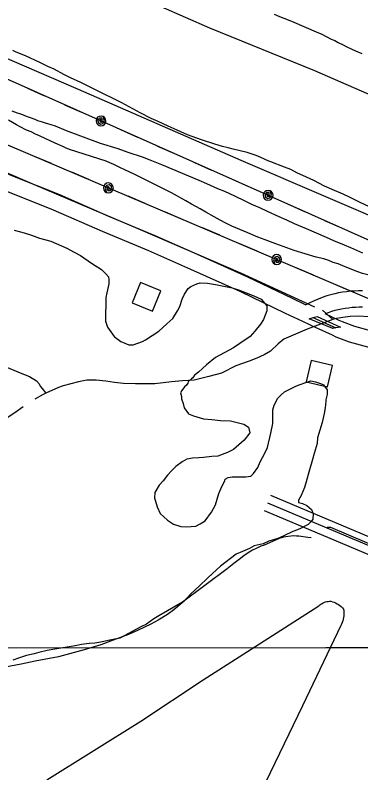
# Model space of a CAD drawing. Extents: x 3297735 to 3335592, y 670436 to 695807.
# Drawn here: x 3302681 to 3303312, y 684677 to 686062 of the extents above; entities that cross this region are included whole.
import ezdxf

# ---------------------------------------------------------------- set-up
doc = ezdxf.new("R2010")
doc.units = 0
for name, color, linetype in [('V-BLDG-OTLN', 7, 'Continuous'), ('V-BRDG-OTLN', 7, 'Continuous'), ('V-GRID-MAJR', 7, 'Continuous'), ('V-ROAD-CNTR', 7, 'Continuous'), ('V-SITE-VEGE', 7, 'Continuous'), ('V-TOPO-SHOR', 7, 'Continuous'), ('V-UTIL-LINE', 7, 'Continuous')]:
    doc.layers.add(name, color=color, linetype=linetype)

msp = doc.modelspace()

# ---------------------------------------------------------------- linework, layer by layer
at = {"layer": 'V-BLDG-OTLN'}
for points in [[(3302946.7, 685558.1), (3302909.6, 685573.1), (3302894.6, 685536.1), (3302931.7, 685521)], [(3303260.5, 685421.6), (3303221.6, 685430.8), (3303212.3, 685391.9), (3303251.2, 685382.7)]]:
    msp.add_lwpolyline(points, close=True, dxfattribs=at)
at = {"layer": 'V-BRDG-OTLN'}
msp.add_lwpolyline([(3303232.3, 685511.2), (3303275.1, 685492), (3303266.6, 685490.4), (3303261.3, 685489.4), (3303217.8, 685507.2), (3303225.5, 685509.3)], close=True, dxfattribs=at)
msp.add_lwpolyline([(3303225.5, 685509.3), (3303230.4, 685507), (3303266.6, 685490.4)], dxfattribs=at)
at = {"layer": 'V-GRID-MAJR'}
msp.add_lwpolyline([(3333388.2, 684936.3), (3332676.5, 684935.3), (3330154.9, 684931.8), (3328463.2, 684929.5), (3325367.2, 684925.5), (3322941.6, 684922.6), (3320771, 684920.2), (3318377.2, 684917.6), (3316653.7, 684915.8), (3314259.8, 684913.6), (3312823.6, 684912.3), (3310589.3, 684910.3), (3308642.2, 684908.8), (3305993.2, 684906.9), (3303248.2, 684905), (3301856.7, 684904.2)], dxfattribs=at)
at = {"layer": 'V-ROAD-CNTR'}
for points in [[(3303212.4, 685532.1), (3303187.4, 685544), (3303106.1, 685583.3), (3303013.8, 685624.8), (3302936.7, 685658.7), (3302852.3, 685694.4), (3302762.3, 685733.5), (3302676.4, 685767.8), (3302577, 685811.8)], [(3303365.1, 685444.1), (3303291.8, 685464.5), (3303267.3, 685473.6), (3303260.3, 685476.8), (3303224.1, 685493.4), (3303219, 685495.8), (3303206.1, 685501.9), (3303174.5, 685516.9), (3303093.4, 685556.1), (3303001.6, 685597.4), (3302924.8, 685631.1), (3302840.5, 685666.8), (3302750.7, 685705.8), (3302664.7, 685740.2), (3302564.9, 685784.4)], [(3303141.6, 685170.5), (3303902.1, 684849.6), (3303978, 684995), (3304141.5, 685356), (3304255.8, 685589.7)], [(3303315.3, 685558.4), (3303308, 685558.2), (3303300.7, 685557.8), (3303293.4, 685557.3), (3303286.2, 685556.5), (3303278.9, 685555.5), (3303271.7, 685554.2), (3303264.6, 685552.8), (3303257.5, 685551.1), (3303250, 685549.1), (3303241.8, 685546.1), (3303234.2, 685543.1), (3303226.8, 685539.7), (3303219.4, 685536.2), (3303212.1, 685532.4), (3303212, 685532.3)], [(3303135.8, 685156.7), (3303909, 684830.4), (3303991.5, 684988.4), (3304155.1, 685349.6), (3304248.9, 685541.4)], [(3303315.4, 685528.4), (3303309, 685528.2), (3303302.6, 685527.9), (3303296.2, 685527.4), (3303289.9, 685526.7), (3303283.5, 685525.8), (3303277.2, 685524.7), (3303270.9, 685523.5), (3303264.7, 685522), (3303259, 685520.5), (3303252.7, 685518.2), (3303247, 685515.9)], [(3303363.4, 685475.7), (3303301.1, 685493), (3303278.8, 685501.3), (3303272.8, 685504.1), (3303247, 685515.9)], [(3303147.4, 685184.3), (3303895.2, 684868.8), (3303964.5, 685001.6), (3304036.8, 685161.1)]]:
    msp.add_lwpolyline(points, dxfattribs=at)
at = {"layer": 'V-SITE-VEGE'}
for p, q in [((3303154.2, 686064), (3303163.8, 686060.1)), ((3303163.8, 686060.1), (3303179.3, 686053.9)), ((3303179.3, 686053.9), (3303189.9, 686049.3)), ((3303189.9, 686049.3), (3303231, 686032)), ((3303231, 686032), (3303240.9, 686027.3)), ((3303240.9, 686027.3), (3303257.9, 686018.7)), ((3303257.9, 686018.7), (3303264.6, 686015.8)), ((3303264.6, 686015.8), (3303271, 686012.5)), ((3303271, 686012.5), (3303279.8, 686007.9)), ((3303279.8, 686007.9), (3303285.8, 686005.3)), ((3303285.8, 686005.3), (3303296.1, 686000.3)), ((3303296.1, 686000.3), (3303302.8, 685997.4)), ((3302682.6, 685994.7), (3302676.6, 685997.6)), ((3302699.9, 685987.8), (3302682.6, 685994.7)), ((3302725.7, 685976), (3302699.9, 685987.8)), ((3303302.8, 685997.4), (3303314.1, 685992.4)), ((3302740.9, 685968.4), (3302725.7, 685976)), ((3302751.9, 685963.4), (3302740.9, 685968.4)), ((3302769.6, 685954), (3302751.9, 685963.4)), ((3302782, 685947.9), (3302769.6, 685954)), ((3302801.1, 685938.9), (3302782, 685947.9)), ((3302834, 685922.7), (3302801.1, 685938.9)), ((3302868.6, 685905.5), (3302834, 685922.7)), ((3302875.7, 685901.9), (3302868.6, 685905.5)), ((3302909.3, 685883.6), (3302875.7, 685901.9)), ((3302929.1, 685873.2), (3302909.3, 685883.6)), ((3302942.2, 685867.8), (3302929.1, 685873.2)), ((3302960.2, 685859.1), (3302942.2, 685867.8)), ((3302971.2, 685854.4), (3302960.2, 685859.1)), ((3302995.6, 685843.6), (3302971.2, 685854.4)), ((3303021.1, 685834.6), (3302995.6, 685843.6)), ((3303045.9, 685826.3), (3303021.1, 685834.6)), ((3303059.7, 685822.3), (3303045.9, 685826.3)), ((3303070, 685819.7), (3303059.7, 685822.3)), ((3303079.2, 685817.2), (3303070, 685819.7)), ((3303105, 685811), (3303079.2, 685817.2)), ((3303121, 685805.9), (3303105, 685811)), ((3303129.8, 685802.3), (3303121, 685805.9)), ((3303144.3, 685795.1), (3303129.8, 685802.3)), ((3303147.9, 685794.1), (3303144.3, 685795.1)), ((3303172.6, 685784.3), (3303147.9, 685794.1)), ((3303184.3, 685780), (3303172.6, 685784.3)), ((3303195.6, 685774.2), (3303184.3, 685780)), ((3303213.3, 685766.3), (3303195.6, 685774.2)), ((3303226.4, 685760.2), (3303213.3, 685766.3)), ((3303246.2, 685749.8), (3303226.4, 685760.2)), ((3303259.7, 685743.7), (3303246.2, 685749.8)), ((3303280.2, 685735), (3303259.7, 685743.7)), ((3303291.9, 685729.6), (3303280.2, 685735)), ((3303310.9, 685719.9), (3303291.9, 685729.6)), ((3303327.9, 685711.7), (3303310.9, 685719.9)), ((3302678.9, 685669.1), (3302697.3, 685664)), ((3302697.3, 685664), (3302710.8, 685659.8)), ((3302710.8, 685659.8), (3302725.2, 685654.7)), ((3302725.2, 685654.7), (3302745.9, 685648.7)), ((3302745.9, 685648.7), (3302775.3, 685636.2)), ((3302775.3, 685636.2), (3302787.3, 685629.6)), ((3302787.3, 685629.6), (3302800, 685623)), ((3302800, 685623), (3302820.6, 685609)), ((3302820.6, 685609), (3302838.8, 685597.4)), ((3302838.8, 685597.4), (3302846.7, 685589.3)), ((3302846.7, 685589.3), (3302851.4, 685583.6)), ((3302851.4, 685583.6), (3302852.1, 685578.8)), ((3302852, 685570.8), (3302848.5, 685554.8)), ((3302852.1, 685578.8), (3302852, 685570.8)), ((3303001.7, 685565.8), (3303013, 685571.2)), ((3303013, 685571.2), (3303018.7, 685572.7)), ((3303018.7, 685572.7), (3303032.3, 685572.4)), ((3303032.3, 685572.4), (3303046.7, 685569.8)), ((3303046.7, 685569.8), (3303077, 685563.7)), ((3302848.5, 685554.8), (3302846.7, 685546)), ((3302990.3, 685552.3), (3302996.9, 685562.6)), ((3302996.9, 685562.6), (3303001.7, 685565.8)), ((3303077, 685563.7), (3303089, 685560.2)), ((3303089, 685560.2), (3303116.9, 685549.3)), ((3302846.7, 685546), (3302846, 685502.7)), ((3302981.9, 685529.2), (3302986.1, 685542.8)), ((3302986.1, 685542.8), (3302990.3, 685552.3)), ((3303116.9, 685549.3), (3303130.4, 685542.7)), ((3303130.4, 685542.7), (3303140.6, 685530.5)), ((3302977.7, 685521.3), (3302981.9, 685529.2)), ((3303140.6, 685530.5), (3303140.4, 685521.7)), ((3302968.7, 685507.8), (3302977.7, 685521.3)), ((3303140.4, 685521.7), (3303134.5, 685505.8)), ((3302846, 685502.7), (3302849.8, 685491.5)), ((3302958.1, 685497.6), (3302968.7, 685507.8)), ((3303134.5, 685505.8), (3303128.8, 685497)), ((3302849.8, 685491.5), (3302861.5, 685474.4)), ((3302943.4, 685484.2), (3302958.1, 685497.6)), ((3303128.8, 685497), (3303118.9, 685484.4)), ((3302861.5, 685474.4), (3302874.2, 685465.4)), ((3302919.1, 685468.6), (3302943.4, 685484.2)), ((3303110, 685474.9), (3303091.3, 685461.6)), ((3303118.9, 685484.4), (3303110, 685474.9)), ((3302874.2, 685465.4), (3302888.5, 685459.5)), ((3302888.5, 685459.5), (3302896.5, 685459.4)), ((3302896.5, 685459.4), (3302913.4, 685465.5)), ((3302913.4, 685465.5), (3302919.1, 685468.6)), ((3303091.3, 685461.6), (3303079.9, 685453.8)), ((3303079.9, 685453.8), (3303046.8, 685436)), ((3303046.8, 685436), (3303030.5, 685422.6)), ((3303030.5, 685422.6), (3303015.8, 685409.2)), ((3303008.5, 685403.8), (3303005.3, 685399)), ((3303010.2, 685405.3), (3303008.5, 685403.8)), ((3303015.8, 685409.2), (3303010.2, 685405.3)), ((3302996.3, 685389.5), (3302993, 685384.8)), ((3302997.1, 685391.9), (3302996.3, 685389.5)), ((3303002.8, 685397.5), (3302997.1, 685391.9)), ((3303005.3, 685399), (3303002.8, 685397.5)), ((3303199.8, 685386), (3303213.5, 685391.4)), ((3303213.5, 685391.4), (3303220.7, 685393.7)), ((3303220.7, 685393.7), (3303229.5, 685391.9)), ((3303229.5, 685391.9), (3303236.7, 685389.4)), ((3303236.7, 685389.4), (3303244.7, 685386)), ((3302985.6, 685376.1), (3302983.1, 685371.3)), ((3302990.5, 685382.4), (3302985.6, 685376.1)), ((3302993, 685384.8), (3302990.5, 685382.4)), ((3303173.1, 685373.7), (3303192.5, 685382.9)), ((3303192.5, 685382.9), (3303199.8, 685386)), ((3303244.7, 685386), (3303246.2, 685383.6)), ((3303246.2, 685383.6), (3303250.9, 685377.1)), ((3303250.9, 685377.1), (3303250.8, 685368.3)), ((3302983.1, 685371.3), (3302984.6, 685364.9)), ((3302984.6, 685364.9), (3302984.6, 685360.9)), ((3302984.6, 685360.9), (3302987.6, 685352)), ((3303154.3, 685349.1), (3303160.9, 685361.9)), ((3303160.9, 685361.9), (3303166.6, 685368.2)), ((3303166.6, 685368.2), (3303173.1, 685373.7)), ((3303250.8, 685368.3), (3303248.2, 685358.7)), ((3302987.6, 685352), (3302989.9, 685344)), ((3303151.7, 685340.4), (3303154.3, 685349.1)), ((3303248.1, 685356.3), (3303247.1, 685344.3)), ((3303248.2, 685358.7), (3303248.1, 685356.3)), ((3302989.9, 685344), (3302997.7, 685333.4)), ((3302997.7, 685333.4), (3303006.4, 685329.3)), ((3303151.3, 685315.5), (3303151.7, 685340.4)), ((3303245.4, 685333.9), (3303241.9, 685317.2)), ((3303247.1, 685344.3), (3303245.4, 685333.9)), ((3303006.4, 685329.3), (3303024.8, 685324.1)), ((3303024.8, 685324.1), (3303040, 685323.1)), ((3303040, 685323.1), (3303056, 685321.2)), ((3303056, 685321.2), (3303074.4, 685320.1)), ((3303074.4, 685320.1), (3303098.4, 685314.1)), ((3303098.4, 685314.1), (3303107.1, 685309.1)), ((3303107.1, 685309.1), (3303109.3, 685298.6)), ((3303147.8, 685298), (3303151.3, 685315.5)), ((3303241.9, 685317.2), (3303233.4, 685289.3)), ((3303109.3, 685298.6), (3303099.5, 685285.2)), ((3303141.7, 685271.6), (3303147.8, 685298)), ((3303099.5, 685285.2), (3303079.9, 685267.9)), ((3303232.4, 685278.9), (3303227.3, 685260.5)), ((3303233.4, 685289.3), (3303232.4, 685278.9)), ((3303079.9, 685267.9), (3303068.6, 685262.5)), ((3303136.7, 685261.3), (3303141.7, 685271.6)), ((3302994.7, 685250.1), (3302985.8, 685245.5)), ((3303005.1, 685252.3), (3302994.7, 685250.1)), ((3303016.3, 685253), (3303005.1, 685252.3)), ((3303025.2, 685253.6), (3303016.3, 685253)), ((3303040.4, 685254.9), (3303025.2, 685253.6)), ((3303050.9, 685255.6), (3303040.4, 685254.9)), ((3303068.6, 685262.5), (3303050.9, 685255.6)), ((3303128.4, 685245.4), (3303136.7, 685261.3)), ((3303227.3, 685260.5), (3303223.9, 685249.4)), ((3302974.4, 685236.9), (3302966.2, 685229)), ((3302985.8, 685245.5), (3302974.4, 685236.9)), ((3303124.2, 685235.1), (3303128.4, 685245.4)), ((3303223.9, 685249.4), (3303218.7, 685231)), ((3302966.2, 685229), (3302958.9, 685221.1)), ((3303111.1, 685219.3), (3303116, 685224)), ((3303116, 685224), (3303124.2, 685235.1)), ((3303216.2, 685222.2), (3303212.7, 685208.7)), ((3303218.7, 685231), (3303216.2, 685222.2)), ((3302951.5, 685210.8), (3302944.2, 685202.9)), ((3302958.9, 685221.1), (3302951.5, 685210.8)), ((3303058.7, 685200.1), (3303063.7, 685210.5)), ((3303063.7, 685210.5), (3303064.6, 685213.7)), ((3303064.6, 685213.7), (3303070.2, 685216.8)), ((3303070.2, 685216.8), (3303077.5, 685218.2)), ((3303077.5, 685218.2), (3303102.3, 685217.8)), ((3303102.3, 685217.8), (3303106.3, 685218.5)), ((3303106.3, 685218.5), (3303111.1, 685219.3)), ((3303212.7, 685208.7), (3303209.3, 685198.3)), ((3302944.2, 685202.9), (3302935.9, 685189.4)), ((3303052.9, 685187.4), (3303058.7, 685200.1)), ((3303209.3, 685198.3), (3303203.5, 685184)), ((3302935.9, 685189.4), (3302935.7, 685179.8)), ((3303046.9, 685166.7), (3303052.9, 685187.4)), ((3303203.5, 685184), (3303198.5, 685175.3)), ((3302935.7, 685179.8), (3302940.3, 685162.9)), ((3303039.5, 685153.2), (3303046.9, 685166.7)), ((3303198.5, 685175.3), (3303198.5, 685171.3)), ((3303198.5, 685171.3), (3303205.6, 685169.5)), ((3303205.6, 685169.5), (3303213.6, 685165.4)), ((3302940.3, 685162.9), (3302945.7, 685150.8)), ((3303028, 685137.4), (3303039.5, 685153.2)), ((3303213.6, 685165.4), (3303222.3, 685158)), ((3303222.3, 685158), (3303225.4, 685150.8)), ((3302945.7, 685150.8), (3302959.1, 685138.5)), ((3303224.4, 685140.4), (3303221.9, 685136.4)), ((3303225.4, 685150.8), (3303224.4, 685140.4)), ((3302959.1, 685138.5), (3302970.2, 685131.1)), ((3302970.2, 685131.1), (3302983.7, 685126.9)), ((3302983.7, 685126.9), (3302994.1, 685126.7)), ((3302994.1, 685126.7), (3303011, 685128)), ((3303011, 685128), (3303019.1, 685131.9)), ((3303019.1, 685131.9), (3303028, 685137.4)), ((3303211.3, 685128.6), (3303203.2, 685123.9)), ((3303216.2, 685130.9), (3303211.3, 685128.6)), ((3303221.9, 685136.4), (3303216.2, 685130.9)), ((3303187.9, 685117.8), (3303171.8, 685110)), ((3303196.8, 685120.8), (3303187.9, 685117.8)), ((3303203.2, 685123.9), (3303196.8, 685120.8)), ((3303144.3, 685100.1), (3303133.8, 685095.4)), ((3303160.5, 685105.4), (3303144.3, 685100.1)), ((3303171.8, 685110), (3303160.5, 685105.4)), ((3303108.8, 685087.1), (3303095.9, 685081.7)), ((3303117.7, 685091.7), (3303108.8, 685087.1)), ((3303133.8, 685095.4), (3303117.7, 685091.7)), ((3303084.6, 685076.3), (3303056.2, 685054.3)), ((3303095.9, 685081.7), (3303084.6, 685076.3)), ((3303056.2, 685054.3), (3303033.4, 685033.9)), ((3303033.4, 685033.9), (3303017.1, 685018.1)), ((3303017.1, 685018.1), (3303001.6, 685004)), ((3303001.6, 685004), (3302989.4, 684990.6)), ((3302989.4, 684990.6), (3302970.7, 684974.9)), ((3302970.7, 684974.9), (3302959.3, 684966.2)), ((3302959.3, 684966.2), (3302942.3, 684956.1)), ((3302928.5, 684948.3), (3302905.9, 684937.5)), ((3302942.3, 684956.1), (3302928.5, 684948.3)), ((3302905.9, 684937.5), (3302888.1, 684929.8)), ((3302859.9, 684919.1), (3302837.3, 684910.6)), ((3302888.1, 684929.8), (3302859.9, 684919.1)), ((3302837.3, 684910.6), (3302806.7, 684901.6)), ((3302806.7, 684901.6), (3302760, 684888.7)), ((3302691.6, 684875.5), (3302649, 684867.4)), ((3302717.4, 684880.7), (3302691.6, 684875.5)), ((3302760, 684888.7), (3302717.4, 684880.7))]:
    msp.add_line(p, q, dxfattribs=at)
for points in [[(3302674.8, 685887.2), (3302684.7, 685884), (3302688.6, 685882.5), (3302694.3, 685880.7), (3302698.1, 685878.9), (3302716.6, 685872.4), (3302721.5, 685869.9), (3302730.4, 685867.3), (3302736, 685865.2), (3302746.3, 685862.3), (3302753.7, 685859.7), (3302774.3, 685851.5), (3302836.2, 685828.3), (3302868.4, 685818.2), (3302886.8, 685811.7), (3302913, 685803), (3302926.8, 685797.6), (3302948.4, 685789), (3303016.4, 685760.5), (3303030.5, 685754.4), (3303050.7, 685745.4), (3303063.4, 685740.3), (3303081.5, 685731.7), (3303100.2, 685723), (3303112.9, 685716.9), (3303127.1, 685710.8), (3303141.2, 685704), (3303162.5, 685693.9), (3303176.6, 685687.8), (3303190.8, 685681.3), (3303212.7, 685671.9), (3303249.2, 685656.1), (3303262.6, 685650), (3303281.7, 685642), (3303293.4, 685637.4), (3303315.3, 685627.6)], [(3303283.9, 685601.9), (3303270.8, 685607.3), (3303262, 685609.9), (3303253.8, 685613.5), (3303245, 685616.7), (3303230.5, 685620), (3303190.8, 685632), (3303170.6, 685639.2), (3303157.2, 685644.3), (3303137.4, 685651.5), (3303124.3, 685656.5), (3303105.9, 685664.1), (3303076.8, 685676.4), (3303065.5, 685682.1), (3303055.3, 685687.5), (3303044.7, 685693.2), (3303029.1, 685702.2), (3303018.9, 685708.3), (3303003.3, 685716.9), (3302992.7, 685723), (3302966.2, 685737.4), (3302950.6, 685745.3), (3302939.7, 685751), (3302924.1, 685758.6), (3302899.3, 685771.2), (3302881.3, 685779.5), (3302873.2, 685783.1), (3302861.1, 685789.2), (3302854.1, 685792), (3302847, 685795.3), (3302780.1, 685816.6), (3302772.6, 685819.9), (3302767.7, 685822.4), (3302753.9, 685828.5), (3302744.7, 685832.5), (3302736.9, 685836.4), (3302725.6, 685841.8), (3302718.2, 685844.7), (3302710, 685848.7), (3302701.9, 685852.3), (3302689.9, 685858), (3302683.5, 685862), (3302669, 685870.2)], [(3303381.8, 685593.2), (3303382.1, 685590.7), (3303380.3, 685585.7), (3303375, 685577.6), (3303371.8, 685575.1), (3303363.9, 685574.1), (3303361.5, 685574.8), (3303357.9, 685576.3), (3303355.1, 685577.7), (3303348, 685580.2), (3303333.8, 685584.2), (3303327.5, 685587.1), (3303315.4, 685590), (3303306.6, 685592.9), (3303283.9, 685601.9)]]:
    msp.add_lwpolyline(points, dxfattribs=at)
at = {"layer": 'V-TOPO-SHOR'}
msp.add_line((3303242.5, 685522.5), (3303260.9, 685505.8), dxfattribs=at)
for points in [[(3301853.5, 686333.4), (3302047, 686249.7), (3302290.3, 686144.8), (3302553.1, 686031.8), (3302796.3, 685927), (3303092.9, 685796.9), (3303398.3, 685665.8), (3303481.6, 685627.4)], [(3302502.9, 686271), (3302591.3, 686233.2), (3302740.7, 686168.4), (3302858.2, 686118), (3303035.9, 686038.9), (3303227.7, 685961.4), (3303492.9, 685845.4), (3303629.9, 685786)], [(3302395, 685886.6), (3302549.5, 685824.2), (3302711.1, 685754.6), (3302909.1, 685670.5), (3303092.8, 685591), (3303227.5, 685528.8)], [(3303327.1, 685510.8), (3303307.9, 685512.1), (3303292.8, 685511), (3303279.2, 685509.1), (3303264.5, 685507.1), (3303260.9, 685505.8), (3303214, 685488.2), (3303171.8, 685469.6), (3303161.1, 685461.1), (3303147.5, 685448.1), (3303136, 685440.8), (3303122.4, 685435.2), (3303108.5, 685429.5), (3303096.2, 685425.5), (3303083.9, 685420.7), (3303058, 685407.8), (3303034.6, 685401.4), (3303022.8, 685398.2), (3303007.6, 685394.6), (3302986.7, 685393.5), (3302966.6, 685391.6), (3302935.9, 685388.1), (3302919.6, 685388.2), (3302900.7, 685387.9), (3302879, 685388.4), (3302862.3, 685390.2), (3302846.3, 685392.7), (3302828.7, 685394.5), (3302811.6, 685394.6), (3302796.4, 685391.8), (3302768.9, 685384.7), (3302760.3, 685381.4), (3302736.8, 685370.7), (3302732, 685368.5), (3302717.1, 685360.1)], [(3302539.1, 685470.7), (3302693.2, 685406.7), (3302707, 685401.6), (3302719.6, 685393.6), (3302724.7, 685387.9), (3302726.8, 685384), (3302730.5, 685379.3), (3302736.8, 685370.7)], [(3302695.7, 685346), (3302680.2, 685335.3), (3302657.4, 685319.5), (3302635, 685304.1), (3302625.6, 685299.6)], [(3303384.6, 685071.2), (3303257.3, 685125.2), (3303250.8, 685125.4)], [(3303221.7, 685106.5), (3303215.8, 685106.8), (3303199.1, 685109.3), (3303194.9, 685109.5), (3303188.8, 685110.1), (3303171.3, 685107.6), (3303163.2, 685105.3), (3303145.2, 685097.1), (3303135.8, 685093.2), (3303129.6, 685091.1), (3303122.3, 685087.6), (3303114.5, 685084.1), (3303108.1, 685080.4), (3303098.6, 685073.6), (3303090, 685067), (3303080.3, 685059.5), (3303068.2, 685049.9), (3302986.8, 684988.6), (3302943.2, 684963.8), (3302934.2, 684958), (3302920.7, 684948.6), (3302910.7, 684943.5), (3302872.4, 684923.2), (3302862.7, 684921.2), (3302850.6, 684918.4), (3302842.8, 684916.8), (3302833.8, 684915), (3302826.7, 684913.8), (3302816.3, 684912.9), (3302801.9, 684911.2), (3302790.8, 684909.1), (3302753.5, 684902.7), (3302739.3, 684900.5), (3302724.4, 684896.8), (3302715.6, 684894.5), (3302701.7, 684891.3), (3302687.3, 684886.2), (3302676.8, 684882.4)], [(3302738.6, 684664), (3302910.3, 684771.1), (3303024.1, 684846.5), (3303127.3, 684912.5), (3303235.8, 684982.2), (3303237.5, 684983.8), (3303239.4, 684985.3), (3303241.4, 684986.6), (3303243.5, 684987.7), (3303245.7, 684988.6), (3303248, 684989.3), (3303250.4, 684989.9), (3303252.7, 684990.2), (3303255.1, 684990.3), (3303257.5, 684990.3), (3303260.5, 684989.5), (3303263.4, 684988.6), (3303266.3, 684987.4), (3303269, 684986), (3303271.6, 684984.4), (3303274.1, 684982.6), (3303276.5, 684980.7), (3303278.7, 684978.5), (3303280.7, 684976.2), (3303281.2, 684973.1), (3303281.5, 684970), (3303281.5, 684966.9), (3303281.3, 684963.7), (3303280.9, 684960.6), (3303280.3, 684957.6), (3303279.4, 684954.5), (3303278.4, 684951.6), (3303277.1, 684948.7), (3303275.6, 684946), (3303205.5, 684799.1), (3303113, 684607.3)]]:
    msp.add_lwpolyline(points, dxfattribs=at)
at = {"layer": 'V-UTIL-LINE'}
for points in [[(3301855.9, 686290.9), (3302508.1, 686015.9), (3303718.5, 685476.3), (3304541.8, 685139.2), (3305359.1, 684778.4), (3306932, 684054.1), (3307415, 683680.5), (3308058.5, 683385.6), (3308857.4, 683018.6), (3310271.9, 682456)], [(3310256.8, 682384.2), (3308755.9, 682962.6), (3307386.3, 683601.8), (3306906.5, 684014.6), (3304924.5, 684897.2), (3303491.5, 685473.4), (3301855.9, 686171)], [(3302703.5, 685928.8), (3302734.6, 685914.9)], [(3302771.1, 685898.6), (3302802.2, 685884.8)], [(3302837.8, 685868.9), (3302837.3, 685871.8), (3302835.7, 685870.1), (3302836.2, 685867.4), (3302839, 685866.5), (3302840.5, 685869.5), (3302839, 685874), (3302834.7, 685873.9), (3302831.6, 685870.2), (3302833, 685865.8), (3302836.6, 685863.2), (3302841.3, 685864.4), (3302843.8, 685869.3), (3302841.5, 685877.1), (3302838.1, 685877.9), (3302834.6, 685877.3), (3302831.6, 685875.5), (3302829.6, 685872.6), (3302828.8, 685869.2), (3302829.4, 685865.7), (3302831.3, 685862.7), (3302834.1, 685860.7), (3302837.6, 685859.9), (3302841, 685860.5), (3302844, 685862.4), (3302846, 685865.3), (3302846.8, 685868.7), (3302846.2, 685872.1), (3302844.3, 685875.1), (3302841.5, 685877.1)], [(3302873.4, 685853), (3302904.5, 685839.2)], [(3302941, 685822.9), (3302972.1, 685809.1)], [(3302747.4, 685790.8), (3302716.1, 685804.1)], [(3303008.6, 685792.8), (3303039.7, 685778.9)], [(3302815.4, 685761.7), (3302784.2, 685775.1)], [(3303076.2, 685762.7), (3303107.2, 685748.8)], [(3302851.3, 685746.4), (3302851.9, 685743.6), (3302853.5, 685745.3), (3302852.9, 685748), (3302850, 685748.8), (3302848.6, 685745.8), (3302850.2, 685741.4), (3302854.5, 685741.5), (3302857.5, 685745.3), (3302856, 685749.6), (3302852.4, 685752.2), (3302847.8, 685750.9), (3302845.3, 685745.9), (3302847.8, 685738.2), (3302851.2, 685737.4), (3302854.7, 685738.1), (3302857.6, 685740), (3302859.6, 685742.9), (3302860.3, 685746.3), (3302859.6, 685749.8), (3302857.7, 685752.7), (3302854.8, 685754.7), (3302851.4, 685755.4), (3302847.9, 685754.8), (3302845, 685752.9), (3302843, 685750), (3302842.3, 685746.5), (3302842.9, 685743.1), (3302844.9, 685740.1), (3302847.8, 685738.2)], [(3303142.9, 685732.9), (3303142.3, 685735.8), (3303140.7, 685734.1), (3303141.3, 685731.4), (3303144.1, 685730.5), (3303145.6, 685733.6), (3303144, 685738), (3303139.8, 685737.9), (3303136.7, 685734.2), (3303138.1, 685729.8), (3303141.7, 685727.2), (3303146.3, 685728.5), (3303148.9, 685733.3), (3303146.5, 685741.2), (3303143.1, 685741.9), (3303139.7, 685741.3), (3303136.7, 685739.5), (3303134.7, 685736.6), (3303133.9, 685733.2), (3303134.5, 685729.7), (3303136.3, 685726.7), (3303139.2, 685724.7), (3303142.6, 685723.9), (3303146.1, 685724.5), (3303149.1, 685726.4), (3303151.1, 685729.3), (3303151.9, 685732.7), (3303151.3, 685736.2), (3303149.4, 685739.1), (3303146.5, 685741.2)], [(3302918.5, 685717.8), (3302887.2, 685731.1)], [(3303178.5, 685717.1), (3303209.5, 685703.2)], [(3302986.5, 685688.8), (3302955.3, 685702.1)], [(3303246.1, 685686.9), (3303277.1, 685673.1)], [(3303054.6, 685659.7), (3303023.3, 685673.1)], [(3303122.7, 685630.7), (3303091.4, 685644)], [(3303158.5, 685615.4), (3303159.1, 685612.6), (3303160.7, 685614.3), (3303160.1, 685616.9), (3303157.3, 685617.8), (3303155.8, 685614.7), (3303157.4, 685610.3), (3303161.7, 685610.5), (3303164.7, 685614.3), (3303163.2, 685618.6), (3303159.6, 685621.2), (3303155, 685619.8), (3303152.5, 685614.9), (3303155, 685607.1), (3303158.4, 685606.4), (3303161.9, 685607), (3303164.8, 685609), (3303166.8, 685611.9), (3303167.5, 685615.3), (3303166.9, 685618.8), (3303164.9, 685621.7), (3303162, 685623.7), (3303158.6, 685624.4), (3303155.2, 685623.8), (3303152.2, 685621.8), (3303150.2, 685618.9), (3303149.5, 685615.5), (3303150.2, 685612), (3303152.1, 685609.1), (3303155, 685607.1)], [(3303225.7, 685586.8), (3303194.4, 685600.1)], [(3303293.7, 685557.7), (3303262.5, 685571.1)]]:
    msp.add_lwpolyline(points, dxfattribs=at)

doc.saveas('drawing.dxf')
